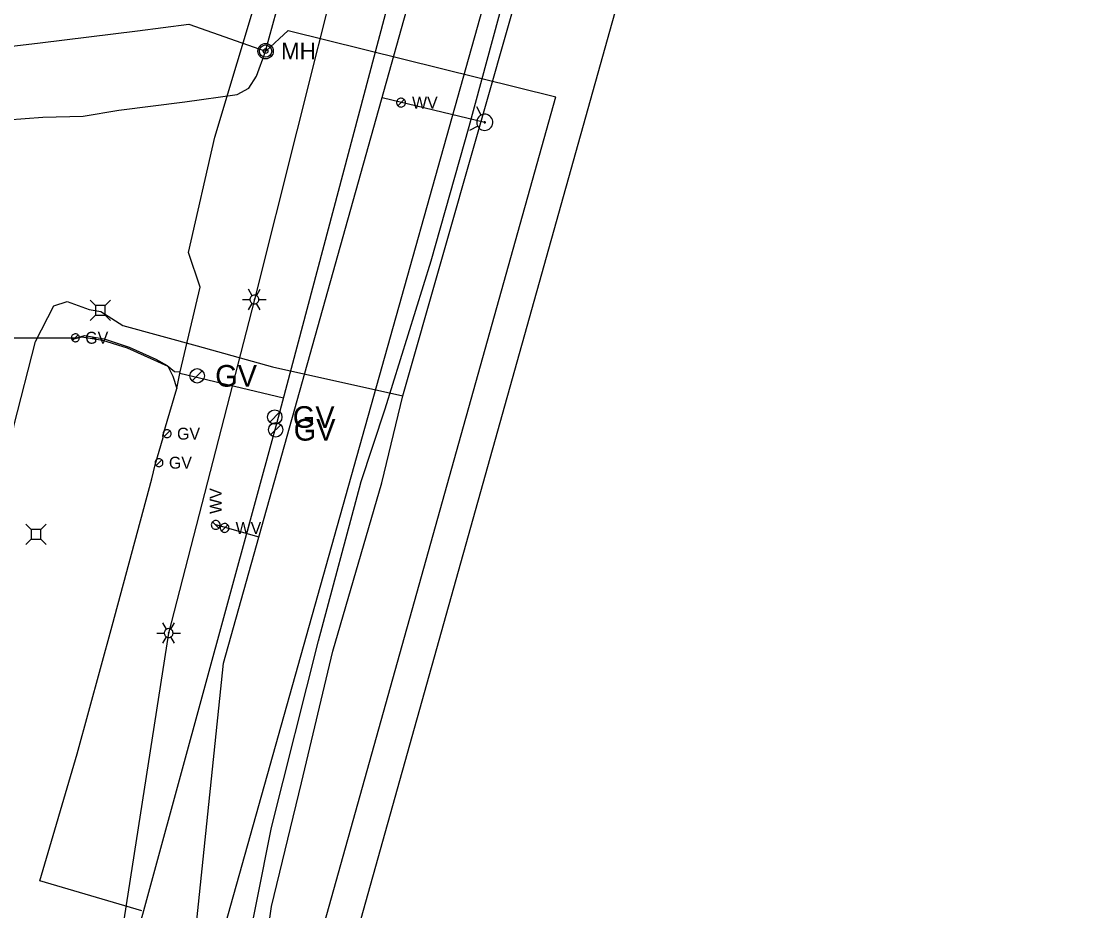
# Model space of a CAD drawing. Extents: x 596028 to 606371, y 330010 to 403088.
# Drawn here: x 604885.2 to 605228.3, y 336030.1 to 336317.8 of the extents above; entities that cross this region are included whole.
import ezdxf

# ---------------------------------------------------------------- set-up
doc = ezdxf.new("R2010")
doc.units = 0
for name, color, linetype in [('Default', 7, 'Continuous'), ('E_LTG', 7, 'Continuous'), ('E_LTG_CID', 7, 'Continuous'), ('E_UTL_E', 7, 'Continuous'), ('E_UTL_E_UG', 7, 'Continuous'), ('E_UTL_FO_UG_MWFN', 7, 'Continuous'), ('E_UTL_G', 7, 'Continuous'), ('E_UTL_G_UG', 7, 'Continuous'), ('E_UTL_SAN_UG', 7, 'Continuous'), ('E_UTL_TV_UG', 7, 'Continuous'), ('E_UTL_W', 7, 'Continuous'), ('E_UTL_W_UG', 7, 'Continuous'), ('E_UTL_WHydrant', 7, 'Continuous')]:
    doc.layers.add(name, color=color, linetype=linetype)

# ---------------------------------------------------------------- blocks, each defined once
blk = doc.blocks.new('MH')
at = {"layer": 'Default'}
for radius in [15.2, 12.2, 4.57]:
    blk.add_circle((0, 0), radius, dxfattribs=at)
blk.add_text('MH', height=32.92, dxfattribs=at).set_placement((30.5, -16.5))

msp = doc.modelspace()

# ---------------------------------------------------------------- linework, layer by layer
at = {"layer": 'E_LTG'}
for points in [[(604959.89, 336229.06), (604958.7, 336231.12)], [(604961.32, 336229.06), (604962.51, 336231.12)], [(604956.8, 336227.82), (604959.18, 336227.82)], [(604962.04, 336227.82), (604962.01, 336228.09), (604961.93, 336228.35), (604961.81, 336228.59), (604961.64, 336228.8), (604961.44, 336228.98), (604961.2, 336229.12), (604960.94, 336229.21), (604960.67, 336229.25), (604960.4, 336229.23), (604960.14, 336229.17), (604959.89, 336229.06), (604959.67, 336228.9), (604959.48, 336228.7), (604959.34, 336228.47), (604959.24, 336228.22), (604959.18, 336227.95), (604959.18, 336227.68), (604959.24, 336227.42), (604959.34, 336227.16), (604959.48, 336226.94), (604959.67, 336226.74), (604959.89, 336226.58), (604960.14, 336226.47), (604960.4, 336226.4), (604960.67, 336226.39), (604960.94, 336226.43), (604961.2, 336226.52), (604961.44, 336226.65), (604961.64, 336226.83), (604961.81, 336227.05), (604961.93, 336227.29), (604962.01, 336227.55), (604962.04, 336227.82)], [(604962.04, 336227.82), (604962.01, 336228.09), (604961.93, 336228.35), (604961.81, 336228.59), (604961.64, 336228.8), (604961.44, 336228.98), (604961.2, 336229.12), (604960.94, 336229.21), (604960.67, 336229.25), (604960.4, 336229.23), (604960.14, 336229.17), (604959.89, 336229.06), (604959.67, 336228.9), (604959.48, 336228.7), (604959.34, 336228.47), (604959.24, 336228.22), (604959.18, 336227.95), (604959.18, 336227.68), (604959.24, 336227.42), (604959.34, 336227.16), (604959.48, 336226.94), (604959.67, 336226.74), (604959.89, 336226.58), (604960.14, 336226.47), (604960.4, 336226.4), (604960.67, 336226.39), (604960.94, 336226.43), (604961.2, 336226.52), (604961.44, 336226.65), (604961.64, 336226.83), (604961.81, 336227.05), (604961.93, 336227.29), (604962.01, 336227.55), (604962.04, 336227.82)], [(604962.04, 336227.82), (604962.01, 336228.09), (604961.93, 336228.35), (604961.81, 336228.59), (604961.64, 336228.8), (604961.44, 336228.98), (604961.2, 336229.12), (604960.94, 336229.21), (604960.67, 336229.25), (604960.4, 336229.23), (604960.14, 336229.17), (604959.89, 336229.06), (604959.67, 336228.9), (604959.48, 336228.7), (604959.34, 336228.47), (604959.24, 336228.22), (604959.18, 336227.95), (604959.18, 336227.68), (604959.24, 336227.42), (604959.34, 336227.16), (604959.48, 336226.94), (604959.67, 336226.74), (604959.89, 336226.58), (604960.14, 336226.47), (604960.4, 336226.4), (604960.67, 336226.39), (604960.94, 336226.43), (604961.2, 336226.52), (604961.44, 336226.65), (604961.64, 336226.83), (604961.81, 336227.05), (604961.93, 336227.29), (604962.01, 336227.55), (604962.04, 336227.82)], [(604960.73, 336227.82), (604960.72, 336227.84), (604960.72, 336227.86), (604960.71, 336227.88), (604960.69, 336227.9), (604960.68, 336227.92), (604960.66, 336227.93), (604960.63, 336227.93), (604960.61, 336227.94), (604960.59, 336227.94), (604960.57, 336227.93), (604960.55, 336227.92), (604960.53, 336227.91), (604960.51, 336227.89), (604960.5, 336227.87), (604960.49, 336227.85), (604960.49, 336227.83), (604960.49, 336227.81), (604960.49, 336227.78), (604960.5, 336227.76), (604960.51, 336227.74), (604960.53, 336227.73), (604960.55, 336227.72), (604960.57, 336227.71), (604960.59, 336227.7), (604960.61, 336227.7), (604960.63, 336227.7), (604960.66, 336227.71), (604960.68, 336227.72), (604960.69, 336227.74), (604960.71, 336227.75), (604960.72, 336227.77), (604960.72, 336227.8), (604960.73, 336227.82)], [(604962.04, 336227.82), (604964.42, 336227.82)], [(604958.7, 336224.52), (604959.89, 336226.58)], [(604962.51, 336224.52), (604961.32, 336226.58)], [(604932.15, 336121.17), (604930.96, 336123.23)], [(604934.3, 336119.93), (604934.27, 336120.2), (604934.19, 336120.46), (604934.07, 336120.71), (604933.9, 336120.92), (604933.7, 336121.1), (604933.46, 336121.23), (604933.2, 336121.32), (604932.94, 336121.36), (604932.66, 336121.35), (604932.4, 336121.28), (604932.15, 336121.17), (604931.93, 336121.01), (604931.74, 336120.82), (604931.6, 336120.59), (604931.5, 336120.34), (604931.44, 336120.07), (604931.44, 336119.8), (604931.5, 336119.53), (604931.6, 336119.28), (604931.74, 336119.05), (604931.93, 336118.85), (604932.15, 336118.69), (604932.4, 336118.58), (604932.66, 336118.52), (604932.94, 336118.51), (604933.2, 336118.54), (604933.46, 336118.63), (604933.7, 336118.77), (604933.9, 336118.95), (604934.07, 336119.16), (604934.19, 336119.4), (604934.27, 336119.66), (604934.3, 336119.93)], [(604934.3, 336119.93), (604934.27, 336120.2), (604934.19, 336120.46), (604934.07, 336120.71), (604933.9, 336120.92), (604933.7, 336121.1), (604933.46, 336121.23), (604933.2, 336121.32), (604932.94, 336121.36), (604932.66, 336121.35), (604932.4, 336121.28), (604932.15, 336121.17), (604931.93, 336121.01), (604931.74, 336120.82), (604931.6, 336120.59), (604931.5, 336120.34), (604931.44, 336120.07), (604931.44, 336119.8), (604931.5, 336119.53), (604931.6, 336119.28), (604931.74, 336119.05), (604931.93, 336118.85), (604932.15, 336118.69), (604932.4, 336118.58), (604932.66, 336118.52), (604932.94, 336118.51), (604933.2, 336118.54), (604933.46, 336118.63), (604933.7, 336118.77), (604933.9, 336118.95), (604934.07, 336119.16), (604934.19, 336119.4), (604934.27, 336119.66), (604934.3, 336119.93)], [(604934.3, 336119.93), (604934.27, 336120.2), (604934.19, 336120.46), (604934.07, 336120.71), (604933.9, 336120.92), (604933.7, 336121.1), (604933.46, 336121.23), (604933.2, 336121.32), (604932.94, 336121.36), (604932.66, 336121.35), (604932.4, 336121.28), (604932.15, 336121.17), (604931.93, 336121.01), (604931.74, 336120.82), (604931.6, 336120.59), (604931.5, 336120.34), (604931.44, 336120.07), (604931.44, 336119.8), (604931.5, 336119.53), (604931.6, 336119.28), (604931.74, 336119.05), (604931.93, 336118.85), (604932.15, 336118.69), (604932.4, 336118.58), (604932.66, 336118.52), (604932.94, 336118.51), (604933.2, 336118.54), (604933.46, 336118.63), (604933.7, 336118.77), (604933.9, 336118.95), (604934.07, 336119.16), (604934.19, 336119.4), (604934.27, 336119.66), (604934.3, 336119.93)], [(604933.58, 336121.17), (604934.77, 336123.23)], [(604929.06, 336119.93), (604931.44, 336119.93)], [(604930.96, 336116.63), (604932.15, 336118.69)], [(604932.99, 336119.93), (604932.98, 336119.96), (604932.98, 336119.98), (604932.97, 336120), (604932.95, 336120.01), (604932.94, 336120.03), (604932.92, 336120.04), (604932.9, 336120.05), (604932.87, 336120.05), (604932.85, 336120.05), (604932.83, 336120.05), (604932.81, 336120.04), (604932.79, 336120.02), (604932.77, 336120.01), (604932.76, 336119.99), (604932.75, 336119.97), (604932.75, 336119.94), (604932.75, 336119.92), (604932.75, 336119.9), (604932.76, 336119.88), (604932.77, 336119.86), (604932.79, 336119.84), (604932.81, 336119.83), (604932.83, 336119.82), (604932.85, 336119.81), (604932.87, 336119.81), (604932.9, 336119.82), (604932.92, 336119.82), (604932.94, 336119.84), (604932.95, 336119.85), (604932.97, 336119.87), (604932.98, 336119.89), (604932.98, 336119.91), (604932.99, 336119.93)], [(604934.77, 336116.63), (604933.58, 336118.69)], [(604934.3, 336119.93), (604936.68, 336119.93)]]:
    msp.add_lwpolyline(points, dxfattribs=at)
at = {"layer": 'E_LTG_CID'}
msp.add_lwpolyline([(604988.03, 336337), (604960.61, 336227.82), (604932.87, 336119.93), (604914.53, 336002.22), (604913.02, 335913.04)], dxfattribs=at)
at = {"layer": 'E_UTL_E'}
for points in [[(604909.21, 336225.88), (604907.46, 336227.64)], [(604912.31, 336225.88), (604914.06, 336227.64)], [(604912.31, 336225.88), (604909.21, 336225.88)], [(604909.21, 336225.88), (604909.21, 336222.79)], [(604912.31, 336222.79), (604912.31, 336225.88)], [(604909.21, 336222.79), (604907.46, 336221.04)], [(604909.21, 336222.79), (604912.31, 336222.79)], [(604912.31, 336222.79), (604914.06, 336221.04)]]:
    msp.add_lwpolyline(points, dxfattribs=at)
at = {"layer": 'E_UTL_E_UG'}
msp.add_line((604964.32, 336308.13), (604971.57, 336314.85), dxfattribs=at)
for points in [[(605008.63, 336196.68), (605057.64, 336368.33), (605060.05, 336372.29), (605064.33, 336397.87), (605068.34, 336425.32), (605074.89, 336456.97), (605090.92, 336522.59), (605106.66, 336579.53), (605110.34, 336595.28), (605128.69, 336673.59), (605128.48, 336717.48), (605129.55, 336741.75), (605130.77, 336763.77), (605133.86, 336788.7), (605136.04, 336801.96), (605136.21, 336812.95)], [(604964.23, 336308.17), (605017.56, 336502.37)], [(604980.68, 335886.76), (604991.87, 336016.1), (605102.55, 336410.88), (605260.15, 336409.56), (605587.73, 336403.22)], [(604704.02, 336267.04), (604800.75, 336287.79), (604819.22, 336291.81), (604825.86, 336292.71), (604861.04, 336307.3), (604891.31, 336310.84), (604922.81, 336314.74), (604939.41, 336316.89), (604964.23, 336308.17)], [(604971.57, 336314.85), (605058.19, 336293.4)], [(604878.89, 336284.69), (604880.77, 336285.93), (604892.16, 336286.83), (604905.26, 336287.1), (604916.75, 336289.09), (604938.06, 336291.82), (604955.01, 336294.11), (604958.77, 336296.14), (604961.26, 336300.1), (604964.24, 336308.04)], [(604968.7, 335875.97), (604981, 336018.08), (605058.19, 336293.4)], [(604873.81, 336109.11), (604875.97, 336124.72), (604879.3, 336152.55), (604882.75, 336186.83), (604889.74, 336214.22), (604895.74, 336225.81), (604900.01, 336227.21)], [(604900.01, 336227.21), (604907.19, 336224.6), (604910.89, 336223.95), (604918.09, 336219.44), (604942.07, 336212.83), (604966.42, 336206), (605008.63, 336196.68)], [(604950.37, 335861.21), (604952.66, 335897.52), (604957.54, 335971.28), (604966.18, 336031.51), (604975.9, 336071.51), (604986.04, 336114.11), (605001.87, 336168.57), (605008.63, 336196.68)]]:
    msp.add_lwpolyline(points, dxfattribs=at)
at = {"layer": 'E_UTL_FO_UG_MWFN'}
for points in [[(604888.41, 336153.43), (604886.66, 336155.18)], [(604891.51, 336153.43), (604888.41, 336153.43)], [(604888.41, 336153.43), (604888.41, 336150.33)], [(604891.51, 336153.43), (604893.26, 336155.18)], [(604891.51, 336150.33), (604891.51, 336153.43)], [(604888.41, 336150.33), (604886.66, 336148.58)], [(604888.41, 336150.33), (604891.51, 336150.33)], [(604891.51, 336150.33), (604893.26, 336148.58)]]:
    msp.add_lwpolyline(points, dxfattribs=at)
at = {"layer": 'E_UTL_G'}
for points in [[(604903.98, 336215.44), (604903.96, 336215.69), (604903.89, 336215.92), (604903.77, 336216.14), (604903.62, 336216.33), (604903.44, 336216.49), (604903.23, 336216.61), (604903, 336216.69), (604902.76, 336216.73), (604902.51, 336216.71), (604902.28, 336216.66), (604902.05, 336216.56), (604901.85, 336216.41), (604901.69, 336216.24), (604901.55, 336216.03), (604901.46, 336215.81), (604901.42, 336215.57), (604901.42, 336215.32), (604901.46, 336215.08), (604901.55, 336214.86), (604901.69, 336214.65), (604901.85, 336214.47), (604902.05, 336214.33), (604902.28, 336214.23), (604902.51, 336214.17), (604902.76, 336214.16), (604903, 336214.2), (604903.23, 336214.28), (604903.44, 336214.4), (604903.62, 336214.56), (604903.77, 336214.75), (604903.89, 336214.97), (604903.96, 336215.2), (604903.98, 336215.44)], [(604901.79, 336214.54), (604903.6, 336216.35)], [(604940.45, 336201.49), (604943.75, 336204.78)], [(604965.56, 336188.16), (604968.86, 336191.46)], [(604965.85, 336184.03), (604969.15, 336187.33)], [(604933.66, 336184.42), (604933.64, 336184.66), (604933.57, 336184.9), (604933.46, 336185.12), (604933.31, 336185.31), (604933.12, 336185.47), (604932.91, 336185.59), (604932.68, 336185.67), (604932.44, 336185.7), (604932.19, 336185.69), (604931.96, 336185.63), (604931.74, 336185.53), (604931.54, 336185.39), (604931.37, 336185.22), (604931.24, 336185.01), (604931.15, 336184.78), (604931.1, 336184.54), (604931.1, 336184.3), (604931.15, 336184.06), (604931.24, 336183.83), (604931.37, 336183.63), (604931.54, 336183.45), (604931.74, 336183.31), (604931.96, 336183.21), (604932.19, 336183.15), (604932.44, 336183.14), (604932.68, 336183.17), (604932.91, 336183.25), (604933.12, 336183.38), (604933.31, 336183.54), (604933.46, 336183.73), (604933.57, 336183.95), (604933.64, 336184.18), (604933.66, 336184.42)], [(604931.47, 336183.51), (604933.28, 336185.33)], [(604931.04, 336175.04), (604931.02, 336175.28), (604930.95, 336175.51), (604930.83, 336175.73), (604930.68, 336175.92), (604930.5, 336176.08), (604930.29, 336176.2), (604930.06, 336176.28), (604929.82, 336176.32), (604929.57, 336176.31), (604929.34, 336176.25), (604929.11, 336176.15), (604928.91, 336176.01), (604928.75, 336175.83), (604928.61, 336175.62), (604928.52, 336175.4), (604928.48, 336175.16), (604928.48, 336174.91), (604928.52, 336174.67), (604928.61, 336174.45), (604928.75, 336174.24), (604928.91, 336174.07), (604929.11, 336173.92), (604929.34, 336173.82), (604929.57, 336173.77), (604929.82, 336173.75), (604930.06, 336173.79), (604930.29, 336173.87), (604930.5, 336173.99), (604930.68, 336174.15), (604930.83, 336174.34), (604930.95, 336174.56), (604931.02, 336174.79), (604931.04, 336175.04)], [(604928.85, 336174.13), (604930.66, 336175.94)]]:
    msp.add_lwpolyline(points, dxfattribs=at)
for centre in [(604942.1, 336203.14), (604967.21, 336189.81), (604967.5, 336185.68)]:
    msp.add_circle(centre, 2.33, dxfattribs=at)
at = {"layer": 'E_UTL_G_UG'}
for p, q in [((604872.43, 336215.44), (604902.69, 336215.44)), ((604936.44, 336203.99), (604970.05, 336196.06))]:
    msp.add_line(p, q, dxfattribs=at)
for points in [[(604947.77, 336280.3), (604969.19, 336351.45), (604980.36, 336393.71), (604994.86, 336441.23), (605007.11, 336488.05), (605022.16, 336540.99), (605036.14, 336593.75), (605045.56, 336633.88), (605050.72, 336657.87), (605053.8, 336682.24), (605055.24, 336717.3)], [(604920.42, 336014.05), (604967.96, 336188.2), (605007.72, 336337.72)], [(604891.24, 336039.78), (604903.3, 336080.91), (604914.57, 336122.28), (604927.45, 336169.77), (604928.47, 336174.31), (604931.14, 336183.19), (604931.01, 336183.73), (604935.5, 336199.09), (604936.55, 336204.43), (604943.02, 336231.87), (604939.24, 336243.08), (604947.77, 336280.3)], [(604901.77, 336214.98), (604905.6, 336216.15), (604912.05, 336215.09), (604920.14, 336212.42), (604928.75, 336208.56), (604932.43, 336206.45), (604934.76, 336204.55), (604936.55, 336204.43)], [(604901.77, 336214.98), (604904.8, 336215.71), (604911.45, 336214.71), (604919.48, 336212.18), (604932.58, 336206.23), (604934.22, 336203.04), (604935.5, 336199.09)], [(604924.23, 336030.1), (604891.24, 336039.78)]]:
    msp.add_lwpolyline(points, dxfattribs=at)
at = {"layer": 'E_UTL_SAN_UG'}
msp.add_line((604948.46, 336015.86), (605040.61, 336343.83), dxfattribs=at)
at = {"layer": 'E_UTL_TV_UG'}
msp.add_lwpolyline([(604953.74, 335700.7), (604947.56, 335736.19), (604941.77, 335773.97), (604943.64, 335782.51), (604943.62, 335782.47), (604940.93, 335823.43), (604944.35, 335865.62), (604944.84, 335892.26), (604946.69, 335923.37), (604951.72, 335970.22), (604956.7, 336009.43), (604966.16, 336057), (604981.4, 336117.37), (604995.05, 336168.57), (604995.08, 336168.59), (605002.88, 336192.51), (605017.85, 336240.31), (605030.14, 336283.75), (605041.76, 336326.86), (605047.54, 336347.25), (605060.52, 336404.97)], dxfattribs=at)
at = {"layer": 'E_UTL_W'}
for points in [[(605009.49, 336291.51), (605009.46, 336291.78), (605009.38, 336292.04), (605009.26, 336292.28), (605009.09, 336292.49), (605008.89, 336292.67), (605008.65, 336292.8), (605008.4, 336292.89), (605008.13, 336292.93), (605007.86, 336292.92), (605007.59, 336292.86), (605007.35, 336292.74), (605007.13, 336292.59), (605006.94, 336292.39), (605006.79, 336292.16), (605006.69, 336291.91), (605006.64, 336291.64), (605006.64, 336291.37), (605006.69, 336291.11), (605006.79, 336290.85), (605006.94, 336290.63), (605007.13, 336290.43), (605007.35, 336290.27), (605007.59, 336290.16), (605007.86, 336290.1), (605008.13, 336290.08), (605008.4, 336290.12), (605008.65, 336290.21), (605008.89, 336290.35), (605009.09, 336290.52), (605009.26, 336290.74), (605009.38, 336290.98), (605009.46, 336291.24), (605009.49, 336291.51)], [(605007.05, 336290.5), (605009.07, 336292.52)], [(604948.1, 336156.35), (604947.83, 336156.32), (604947.57, 336156.25), (604947.33, 336156.12), (604947.12, 336155.95), (604946.94, 336155.75), (604946.8, 336155.52), (604946.72, 336155.26), (604946.68, 336154.99), (604946.69, 336154.72), (604946.75, 336154.46), (604946.87, 336154.21), (604947.02, 336153.99), (604947.22, 336153.8), (604947.45, 336153.66), (604947.7, 336153.55), (604947.97, 336153.5), (604948.24, 336153.5), (604948.5, 336153.55), (604948.76, 336153.66), (604948.98, 336153.8), (604949.18, 336153.99), (604949.34, 336154.21), (604949.45, 336154.46), (604949.51, 336154.72), (604949.53, 336154.99), (604949.49, 336155.26), (604949.4, 336155.52), (604949.26, 336155.75), (604949.09, 336155.95), (604948.87, 336156.12), (604948.63, 336156.25), (604948.37, 336156.32), (604948.1, 336156.35)], [(604949.11, 336153.91), (604947.09, 336155.93)], [(604952.41, 336153.93), (604952.38, 336154.2), (604952.3, 336154.46), (604952.18, 336154.7), (604952.01, 336154.91), (604951.81, 336155.09), (604951.57, 336155.23), (604951.32, 336155.32), (604951.05, 336155.36), (604950.78, 336155.34), (604950.51, 336155.28), (604950.27, 336155.17), (604950.05, 336155.01), (604949.86, 336154.81), (604949.71, 336154.58), (604949.61, 336154.33), (604949.56, 336154.07), (604949.56, 336153.8), (604949.61, 336153.53), (604949.71, 336153.28), (604949.86, 336153.05), (604950.05, 336152.85), (604950.27, 336152.7), (604950.51, 336152.58), (604950.78, 336152.52), (604951.05, 336152.51), (604951.32, 336152.55), (604951.57, 336152.63), (604951.81, 336152.77), (604952.01, 336152.95), (604952.18, 336153.16), (604952.3, 336153.4), (604952.38, 336153.66), (604952.41, 336153.93)], [(604949.97, 336152.92), (604951.99, 336154.94)]]:
    msp.add_lwpolyline(points, dxfattribs=at)
at = {"layer": 'E_UTL_W_UG'}
for p, q in [((605035.15, 336285.13), (605001.92, 336293.05)), ((604962.11, 336151), (604948.1, 336154.92))]:
    msp.add_line(p, q, dxfattribs=at)
for points in [[(604950.66, 336110.15), (605061.8, 336506.7), (605086.46, 336607.72)], [(604926.79, 335856.04), (604925.3, 335865.93), (604950.66, 336110.15)]]:
    msp.add_lwpolyline(points, dxfattribs=at)
at = {"layer": 'E_UTL_WHydrant'}
for points in [[(605033.95, 336287.43), (605032.54, 336290.12)], [(605035.93, 336287.63), (605035.44, 336287.74), (605034.95, 336287.75), (605034.45, 336287.66), (605033.99, 336287.48), (605033.56, 336287.22), (605033.2, 336286.88), (605032.9, 336286.48), (605032.69, 336286.03), (605032.56, 336285.55), (605032.53, 336285.05), (605032.59, 336284.56), (605032.74, 336284.08), (605032.98, 336283.65), (605033.3, 336283.27), (605033.69, 336282.95), (605034.13, 336282.71), (605034.61, 336282.56), (605035.1, 336282.51), (605035.6, 336282.55), (605036.08, 336282.68), (605036.53, 336282.9), (605036.92, 336283.2), (605037.26, 336283.57), (605037.51, 336284), (605037.69, 336284.47), (605037.77, 336284.96), (605037.75, 336285.46), (605037.64, 336285.94), (605037.44, 336286.4), (605037.16, 336286.81), (605036.81, 336287.16), (605036.39, 336287.44), (605035.93, 336287.63)], [(605032.85, 336283.93), (605030.16, 336282.52)], [(605035.21, 336285.32), (605035.17, 336285.33), (605035.13, 336285.33), (605035.09, 336285.32), (605035.06, 336285.31), (605035.03, 336285.29), (605035, 336285.27), (605034.98, 336285.23), (605034.96, 336285.2), (605034.95, 336285.16), (605034.95, 336285.13), (605034.95, 336285.09), (605034.96, 336285.05), (605034.98, 336285.02), (605035.01, 336284.99), (605035.04, 336284.96), (605035.07, 336284.95), (605035.11, 336284.93), (605035.14, 336284.93), (605035.18, 336284.93), (605035.22, 336284.94), (605035.25, 336284.96), (605035.28, 336284.98), (605035.31, 336285.01), (605035.33, 336285.04), (605035.34, 336285.08), (605035.35, 336285.12), (605035.35, 336285.16), (605035.34, 336285.19), (605035.32, 336285.23), (605035.3, 336285.26), (605035.27, 336285.29), (605035.24, 336285.31), (605035.21, 336285.32)]]:
    msp.add_lwpolyline(points, dxfattribs=at)

# ---------------------------------------------------------------- block references
at = {"layer": 'E_UTL_E', "xscale": 0.16404166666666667, "yscale": 0.16404166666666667}
msp.add_blockref('MH', (604964.23, 336308.17), dxfattribs=at)

# ---------------------------------------------------------------- texts
at = {"layer": 'E_UTL_G'}
for height, p in [(3.85, (604905.9, 336213.52)), (7, (604947.93, 336199.64)), (7, (604973.04, 336186.31)), (3.85, (604935.59, 336182.5)), (7, (604973.33, 336182.18)), (3.85, (604932.96, 336173.11))]:
    msp.add_text('GV', height=height, dxfattribs=at).set_placement(p)
at = {"layer": 'E_UTL_W'}
for p in [(605011.62, 336289.58), (604954.54, 336152.01)]:
    msp.add_text('WV', height=3.85, dxfattribs=at).set_placement(p)
msp.add_text('WV', height=3.85, rotation=90, dxfattribs=at).set_placement((604950.03, 336158.49))

doc.saveas('drawing.dxf')
